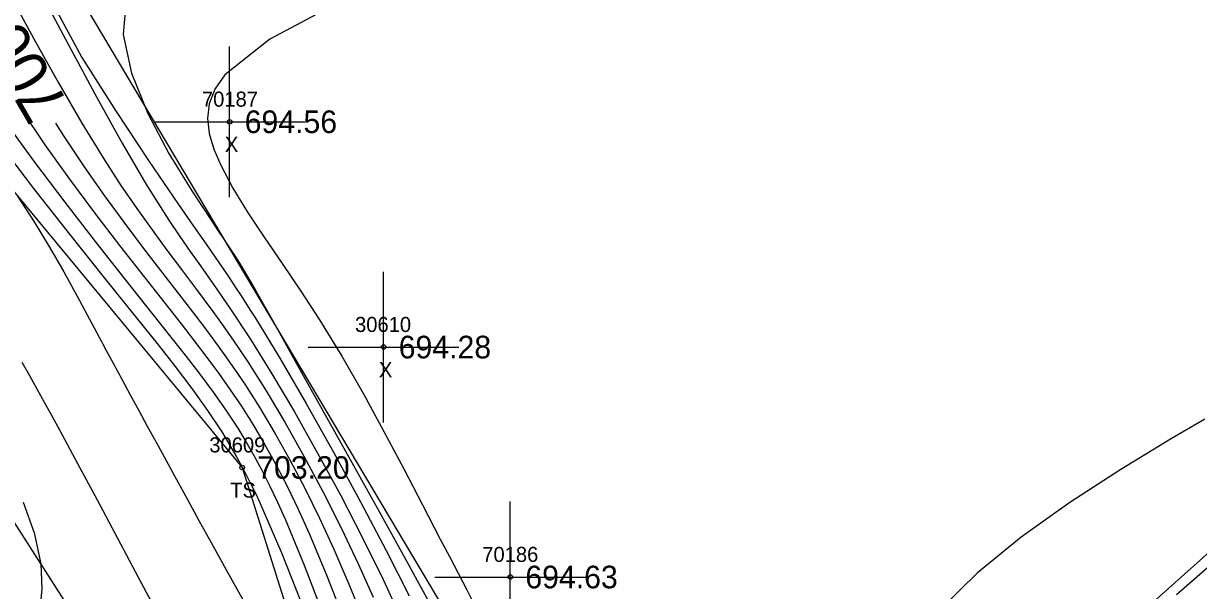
# Model space of a CAD drawing. Extents: x 1376587 to 1378239, y 1000335 to 1003031.
# Drawn here: x 1377325.3 to 1377403.3, y 1001743.8 to 1001781.4 of the extents above; entities that cross this region are included whole.
import ezdxf

# ---------------------------------------------------------------- set-up
doc = ezdxf.new("R2010")
doc.units = 0
for name, color, linetype in [('RD_DTM_BkLn2', 7, 'Continuous'), ('RD_DTM_BkLn_txCode', 7, 'Continuous'), ('RD_DTM_Major1', 7, 'Continuous'), ('RD_DTM_Major1_Lbl', 7, 'Continuous'), ('RD_DTM_Minor1', 7, 'Continuous'), ('RD_EX_H2O', 7, 'Continuous'), ('RD_EX_Misc', 7, 'Continuous'), ('RD_EX_Misc_txCode', 7, 'Continuous'), ('RD_EX_Road', 7, 'Continuous'), ('RD_EX_TX_Misc_ELEV', 7, 'Continuous'), ('RD_SMD_Locator', 7, 'Continuous')]:
    doc.layers.add(name, color=color, linetype=linetype)

msp = doc.modelspace()

# ---------------------------------------------------------------- linework, layer by layer
at = {"layer": 'RD_DTM_BkLn2'}
for points in [[(1377277.732, 1001856.876), (1377303.39, 1001824.707), (1377324.239, 1001791.265), (1377362.197, 1001727.456), (1377365.624, 1001716.092), (1377353.048, 1001710.664)], [(1377265.466, 1001850.587), (1377292.443, 1001820.599), (1377313.947, 1001783.2), (1377339.818, 1001751.965), (1377350.273, 1001718.813), (1377353.048, 1001710.664), (1377351.143, 1001709.008)]]:
    msp.add_lwpolyline(points, dxfattribs=at)
at = {"layer": 'RD_DTM_Major1'}
for points in [[(1377346.179, 1001782.782), (1377341.661, 1001780.368), (1377338.672, 1001778.023), (1377337.993, 1001777.063), (1377337.619, 1001776.097), (1377337.511, 1001775.115), (1377337.631, 1001774.113), (1377337.939, 1001773.083), (1377338.398, 1001772.019), (1377339.205, 1001770.502), (1377340.181, 1001768.909), (1377341.283, 1001767.238), (1377342.473, 1001765.49), (1377343.71, 1001763.665), (1377344.953, 1001761.762), (1377346.433, 1001759.344), (1377347.86, 1001756.859), (1377349.23, 1001754.355), (1377350.54, 1001751.88), (1377351.787, 1001749.483), (1377352.967, 1001747.211), (1377353.569, 1001746.064), (1377354.154, 1001744.949), (1377354.723, 1001743.85), (1377355.28, 1001742.752)], [(1377327.428, 1001774.803), (1377327.952, 1001773.967), (1377329.278, 1001771.98), (1377330.619, 1001770.072), (1377331.957, 1001768.245), (1377333.273, 1001766.502), (1377334.548, 1001764.844), (1377335.765, 1001763.274), (1377336.517, 1001762.3), (1377337.242, 1001761.35), (1377337.945, 1001760.408), (1377338.634, 1001759.461), (1377339.313, 1001758.494), (1377339.988, 1001757.493), (1377340.99, 1001755.922), (1377341.993, 1001754.246), (1377342.99, 1001752.468), (1377343.978, 1001750.59), (1377344.95, 1001748.614), (1377345.904, 1001746.545), (1377346.971, 1001744.061), (1377348.004, 1001741.516)], [(1377325.203, 1001758.956), (1377325.704, 1001758.06), (1377326.195, 1001757.179), (1377326.683, 1001756.297), (1377327.177, 1001755.398), (1377327.687, 1001754.466), (1377328.894, 1001752.235), (1377330.19, 1001749.821), (1377331.543, 1001747.283), (1377332.925, 1001744.684), (1377334.128, 1001742.421)]]:
    msp.add_lwpolyline(points, dxfattribs=at)
at = {"layer": 'RD_DTM_Minor1'}
for points in [[(1377324.623, 1001782.93), (1377326.097, 1001780.212), (1377327.623, 1001777.477), (1377329.17, 1001774.816), (1377330.704, 1001772.319), (1377331.775, 1001770.678), (1377332.82, 1001769.152), (1377333.839, 1001767.723), (1377334.829, 1001766.377), (1377335.788, 1001765.096), (1377336.715, 1001763.865), (1377337.299, 1001763.084), (1377337.875, 1001762.304), (1377338.447, 1001761.515), (1377339.02, 1001760.704), (1377339.599, 1001759.86), (1377340.19, 1001758.97), (1377341.4, 1001757.058), (1377342.651, 1001754.963), (1377343.916, 1001752.722), (1377345.171, 1001750.377), (1377346.389, 1001747.964), (1377347.546, 1001745.524), (1377348.507, 1001743.361)], [(1377326.721, 1001782.95), (1377328.437, 1001779.708), (1377330.164, 1001776.504), (1377331.847, 1001773.481), (1377333.43, 1001770.78), (1377334.214, 1001769.518), (1377334.96, 1001768.364), (1377335.676, 1001767.298), (1377336.368, 1001766.295), (1377337.043, 1001765.336), (1377337.707, 1001764.396), (1377338.136, 1001763.786), (1377338.567, 1001763.166), (1377339.004, 1001762.529), (1377339.452, 1001761.866), (1377339.912, 1001761.17), (1377340.39, 1001760.43), (1377341.786, 1001758.182), (1377343.283, 1001755.65), (1377344.828, 1001752.925), (1377346.364, 1001750.097), (1377347.837, 1001747.259), (1377349.192, 1001744.501), (1377350.026, 1001742.706)], [(1377332.122, 1001782.996), (1377331.928, 1001780.681), (1377332.475, 1001778.115), (1377333.554, 1001775.438), (1377334.955, 1001772.795), (1377336.47, 1001770.326), (1377337.889, 1001768.175), (1377338.212, 1001767.693), (1377338.516, 1001767.238), (1377338.803, 1001766.806), (1377339.074, 1001766.394), (1377339.331, 1001765.999), (1377339.574, 1001765.619), (1377339.974, 1001764.973), (1377340.355, 1001764.334), (1377340.735, 1001763.676), (1377341.132, 1001762.973), (1377341.563, 1001762.199), (1377342.047, 1001761.329), (1377343.45, 1001758.816), (1377345.135, 1001755.805), (1377346.992, 1001752.485), (1377348.907, 1001749.047), (1377350.77, 1001745.679), (1377352.467, 1001742.572)], [(1377327.223, 1001782.771), (1377329.173, 1001779.168), (1377331.408, 1001775.638), (1377333.603, 1001772.32), (1377335.588, 1001769.416), (1377336.184, 1001768.559), (1377336.743, 1001767.759), (1377337.273, 1001767.002), (1377337.781, 1001766.274), (1377338.273, 1001765.562), (1377338.757, 1001764.853), (1377339.07, 1001764.387), (1377339.385, 1001763.913), (1377339.703, 1001763.427), (1377340.027, 1001762.925), (1377340.359, 1001762.404), (1377340.7, 1001761.86), (1377342.308, 1001759.211), (1377344.058, 1001756.201), (1377345.872, 1001752.976), (1377347.669, 1001749.679), (1377349.37, 1001746.454), (1377350.894, 1001743.446)], [(1377325.184, 1001775.639), (1377326.729, 1001773.369), (1377328.356, 1001771.098), (1377330.023, 1001768.861), (1377331.687, 1001766.689), (1377333.305, 1001764.615), (1377335.763, 1001761.491), (1377336.641, 1001760.363), (1377337.475, 1001759.269), (1377338.27, 1001758.194), (1377339.032, 1001757.121), (1377339.767, 1001756.032), (1377340.548, 1001754.803), (1377341.308, 1001753.519), (1377342.056, 1001752.166), (1377342.796, 1001750.729), (1377343.534, 1001749.191), (1377344.278, 1001747.538), (1377345.432, 1001744.783), (1377346.593, 1001741.839)], [(1377324.147, 1001774.814), (1377326.043, 1001772.217), (1377328.04, 1001769.575), (1377330.064, 1001766.961), (1377332.041, 1001764.45), (1377333.896, 1001762.115), (1377335.005, 1001760.722), (1377336.038, 1001759.413), (1377337, 1001758.166), (1377337.897, 1001756.96), (1377338.735, 1001755.772), (1377339.52, 1001754.581), (1377340.069, 1001753.687), (1377340.6, 1001752.764), (1377341.119, 1001751.798), (1377341.635, 1001750.773), (1377342.154, 1001749.675), (1377342.684, 1001748.489), (1377343.928, 1001745.486), (1377345.223, 1001742.146)], [(1377323.672, 1001773.469), (1377325.979, 1001770.472), (1377328.354, 1001767.447), (1377330.688, 1001764.514), (1377332.873, 1001761.794), (1377334.168, 1001760.185), (1377335.367, 1001758.672), (1377336.481, 1001757.21), (1377337.523, 1001755.754), (1377338.505, 1001754.26), (1377339.44, 1001752.681), (1377339.694, 1001752.221), (1377339.946, 1001751.75), (1377340.196, 1001751.265), (1377340.446, 1001750.767), (1377340.696, 1001750.253), (1377340.948, 1001749.722), (1377342.457, 1001746.258), (1377343.983, 1001742.388)], [(1377324.918, 1001769.955), (1377326.018, 1001768.252), (1377327.036, 1001766.576), (1377327.982, 1001764.935), (1377328.864, 1001763.341), (1377329.693, 1001761.802), (1377330.478, 1001760.328), (1377330.51, 1001760.269), (1377330.573, 1001760.15), (1377330.636, 1001760.032), (1377330.667, 1001759.973), (1377331.251, 1001758.883), (1377331.822, 1001757.824), (1377332.386, 1001756.782), (1377332.951, 1001755.745), (1377333.521, 1001754.7), (1377334.104, 1001753.635), (1377334.766, 1001752.427), (1377335.457, 1001751.168), (1377336.183, 1001749.848), (1377336.95, 1001748.456), (1377337.765, 1001746.981), (1377338.634, 1001745.412), (1377339.997, 1001742.957)], [(1377403.709, 1001755.18), (1377401.438, 1001753.853), (1377398.126, 1001751.835), (1377394.758, 1001749.641), (1377391.524, 1001747.334), (1377388.615, 1001744.978), (1377386.223, 1001742.639)], [(1377325.273, 1001749.675), (1377326.02, 1001747.641), (1377326.45, 1001745.573), (1377326.519, 1001743.912), (1377326.369, 1001742.273), (1377326.044, 1001740.678), (1377325.588, 1001739.149), (1377325.045, 1001737.709)], [(1377404.923, 1001746.22), (1377401.839, 1001743.514)]]:
    msp.add_lwpolyline(points, dxfattribs=at)
at = {"layer": 'RD_EX_H2O'}
msp.add_lwpolyline([(1377371.252, 1001717.109), (1377416.25, 1001757.296), (1377475.229, 1001784.803), (1377512.738, 1001817.7), (1377552.09, 1001850.898), (1377560.519, 1001889.442), (1377574.43, 1001946.767), (1377597.904, 1001999.745), (1377634.426, 1002044.577), (1377653.836, 1002074.863)], dxfattribs=at)
at = {"layer": 'RD_EX_Misc'}
for p, q in [((1377338.984, 1001769.9), (1377338.984, 1001779.9)), ((1377333.984, 1001774.9), (1377343.984, 1001774.9)), ((1377349.208, 1001754.954), (1377349.208, 1001764.954)), ((1377344.208, 1001759.954), (1377354.208, 1001759.954)), ((1377357.612, 1001739.7), (1377357.612, 1001749.7)), ((1377352.612, 1001744.7), (1377362.612, 1001744.7))]:
    msp.add_line(p, q, dxfattribs=at)
at = {"layer": 'RD_EX_Road'}
msp.add_lwpolyline([(1377350.339, 1001708.261), (1377317.923, 1001758.892), (1377286.961, 1001809.893), (1377254.767, 1001863.401), (1377224.604, 1001914.857), (1377192.26, 1001967.361), (1377160.973, 1002019.841), (1377129.715, 1002070.663), (1377099.389, 1002121.709), (1377064.159, 1002179.082), (1377033.485, 1002231.09), (1377014.7, 1002262.97), (1377013.314, 1002264.907)], dxfattribs=at)
at = {"layer": 'RD_SMD_Locator'}
for centre in [(1377338.984, 1001774.9), (1377349.208, 1001759.954), (1377339.818, 1001751.965), (1377357.612, 1001744.7)]:
    msp.add_circle(centre, 0.15, dxfattribs=at)

# ---------------------------------------------------------------- texts
at = {"layer": 'RD_DTM_BkLn_txCode'}
for s, p in [('30609', (1377337.637, 1001752.965)), ('TS', (1377339.023, 1001749.965))]:
    msp.add_text(s, height=1, dxfattribs=at).set_placement(p)
at = {"layer": 'RD_DTM_Major1_Lbl'}
msp.add_text('700', height=3, rotation=120.15715, dxfattribs=at).set_placement((1377328.356, 1001776.037))
at = {"layer": 'RD_EX_Misc_txCode'}
for s, p in [('70187', (1377337.149, 1001775.9)), ('X', (1377338.669, 1001772.9)), ('30610', (1377347.31, 1001760.954)), ('X', (1377348.893, 1001757.954)), ('70186', (1377355.754, 1001745.7))]:
    msp.add_text(s, height=1, dxfattribs=at).set_placement(p)
at = {"layer": 'RD_EX_TX_Misc_ELEV'}
for s, p in [('694.56', (1377339.984, 1001774.15)), ('694.28', (1377350.208, 1001759.204)), ('703.20', (1377340.818, 1001751.215)), ('694.63', (1377358.612, 1001743.95))]:
    msp.add_text(s, height=1.5, dxfattribs=at).set_placement(p)

doc.saveas('drawing.dxf')
